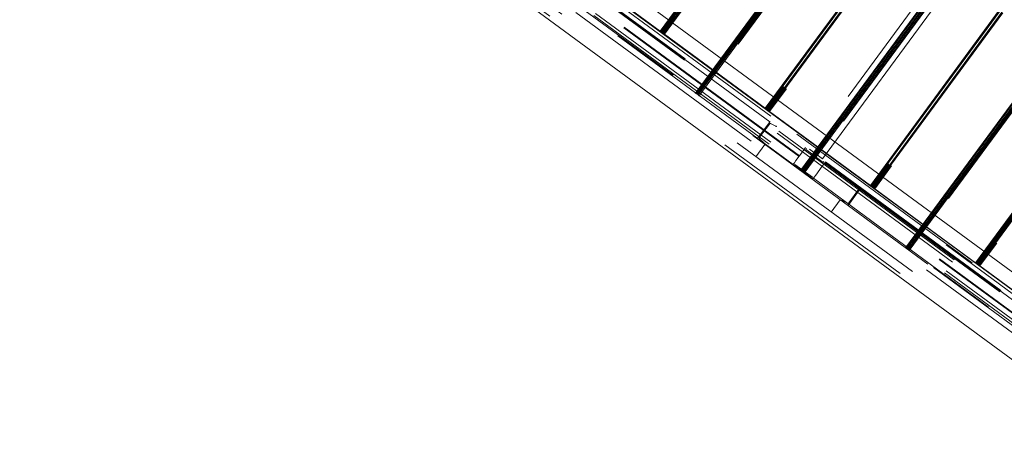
# Model space of a CAD drawing. Header units: metres. Extents: x 135583 to 135939, y 457896 to 458258.
# Tile 507 of 599: x 135670.48 to 135679.53, y 458143.86 to 458147.81. Entities that reach past the tile are written whole.
import ezdxf

# ---------------------------------------------------------------- set-up
doc = ezdxf.new("R2010")
doc.units = ezdxf.units.M
doc.linetypes.add('Hidden', pattern=[4, 2, -2])
doc.layers.add('NIEUWE INSTALLATIE', color=250, linetype='Continuous', lineweight=0)

msp = doc.modelspace()

# ---------------------------------------------------------------- linework, layer by layer
at = {"layer": 'NIEUWE INSTALLATIE', "linetype": 'Hidden'}
for p, q in [((135670.7723, 458151.4774), (135680.717, 458144.1712)), ((135670.7723, 458151.4774), (135680.717, 458144.1712)), ((135670.9981, 458151.4976), (135680.6688, 458144.3927)), ((135670.9981, 458151.4976), (135680.6688, 458144.3927)), ((135671.0129, 458151.5177), (135680.6836, 458144.4129)), ((135671.0129, 458151.5177), (135680.6836, 458144.4129)), ((135680.6003, 458144.4989), (135671.1013, 458151.4776)), ((135680.6003, 458144.4989), (135671.1013, 458151.4776)), ((135680.609, 458144.5496), (135671.1656, 458151.4874)), ((135680.609, 458144.5496), (135671.1656, 458151.4874)), ((135671.1782, 458151.4894), (135680.6071, 458144.5621)), ((135671.1782, 458151.4894), (135680.6071, 458144.5621)), ((135671.1782, 458151.4894), (135680.6071, 458144.5621)), ((135671.1782, 458151.4894), (135680.6071, 458144.5621)), ((135670.5172, 458151.3918), (135680.7076, 458143.9051)), ((135670.5172, 458151.3918), (135680.7076, 458143.9051)), ((135670.629, 458151.4089), (135680.6905, 458144.0169)), ((135670.629, 458151.4089), (135680.6905, 458144.0169)), ((135680.5948, 458144.292), (135670.9241, 458151.3968)), ((135680.5948, 458144.292), (135670.9241, 458151.3968)), ((135680.6096, 458144.3122), (135670.9389, 458151.417)), ((135680.6096, 458144.3122), (135670.9389, 458151.417)), ((135680.4295, 458144.3204), (135671.0006, 458151.2476)), ((135680.4295, 458144.3204), (135671.0006, 458151.2476)), ((135676.3679, 458147.7014), (135678.8901, 458151.1345)), ((135676.3679, 458147.7014), (135678.8901, 458151.1345)), ((135676.3759, 458147.6955), (135678.8981, 458151.1286)), ((135676.3759, 458147.6955), (135678.8981, 458151.1286)), ((135678.9062, 458151.1227), (135676.384, 458147.6896)), ((135678.9062, 458151.1227), (135676.384, 458147.6896)), ((135676.3921, 458147.6837), (135678.9143, 458151.1167)), ((135676.3921, 458147.6837), (135678.9143, 458151.1167)), ((135676.4001, 458147.6778), (135678.9223, 458151.1108)), ((135676.4001, 458147.6778), (135678.9223, 458151.1108)), ((135678.9303, 458151.1049), (135676.4081, 458147.6719)), ((135678.9303, 458151.1049), (135676.4081, 458147.6719)), ((135677.335, 458146.9909), (135679.8572, 458150.424)), ((135677.335, 458146.9909), (135679.8572, 458150.424)), ((135677.343, 458146.9851), (135679.8652, 458150.4181)), ((135677.343, 458146.9851), (135679.8652, 458150.4181)), ((135679.8733, 458150.4122), (135677.3511, 458146.9791)), ((135679.8733, 458150.4122), (135677.3511, 458146.9791)), ((135677.3591, 458146.9732), (135679.8814, 458150.4063)), ((135677.3591, 458146.9732), (135679.8814, 458150.4063)), ((135677.3672, 458146.9673), (135679.8894, 458150.4004)), ((135677.3672, 458146.9673), (135679.8894, 458150.4004)), ((135679.8974, 458150.3945), (135677.3752, 458146.9614)), ((135679.8974, 458150.3945), (135677.3752, 458146.9614)), ((135678.302, 458146.2805), (135680.8242, 458149.7135)), ((135678.302, 458146.2805), (135680.8242, 458149.7135)), ((135678.31, 458146.2746), (135680.8323, 458149.7077)), ((135678.31, 458146.2746), (135680.8323, 458149.7077)), ((135680.8404, 458149.7017), (135678.3181, 458146.2686)), ((135680.8404, 458149.7017), (135678.3181, 458146.2686)), ((135678.3262, 458146.2627), (135680.8484, 458149.6958)), ((135678.3262, 458146.2627), (135680.8484, 458149.6958)), ((135678.3342, 458146.2568), (135680.8565, 458149.6899)), ((135678.3342, 458146.2568), (135680.8565, 458149.6899)), ((135680.8645, 458149.684), (135678.3423, 458146.2509)), ((135680.8645, 458149.684), (135678.3423, 458146.2509)), ((135676.6916, 458147.1286), (135678.2309, 458149.2239)), ((135676.6916, 458147.1286), (135678.2309, 458149.2239)), ((135676.6984, 458147.1236), (135678.2378, 458149.2188)), ((135676.6984, 458147.1236), (135678.2378, 458149.2188)), ((135676.7077, 458147.1168), (135678.247, 458149.212)), ((135676.7077, 458147.1168), (135678.247, 458149.212)), ((135676.7157, 458147.1108), (135678.2551, 458149.2061)), ((135676.7157, 458147.1108), (135678.2551, 458149.2061)), ((135676.725, 458147.104), (135678.2644, 458149.1993)), ((135676.725, 458147.104), (135678.2644, 458149.1993)), ((135678.2712, 458149.1943), (135676.7319, 458147.099)), ((135678.2712, 458149.1943), (135676.7319, 458147.099)), ((135679.2691, 458145.57), (135681.7913, 458149.0031)), ((135679.2691, 458145.57), (135681.7913, 458149.0031)), ((135679.2771, 458145.5641), (135681.7993, 458148.9972)), ((135679.2771, 458145.5641), (135681.7993, 458148.9972)), ((135679.2852, 458145.5581), (135681.8074, 458148.9912)), ((135679.2852, 458145.5581), (135681.8074, 458148.9912)), ((135679.2933, 458145.5522), (135681.8155, 458148.9853)), ((135679.2933, 458145.5522), (135681.8155, 458148.9853)), ((135679.3013, 458145.5463), (135681.8235, 458148.9794)), ((135679.3013, 458145.5463), (135681.8235, 458148.9794)), ((135681.8315, 458148.9735), (135679.3093, 458145.5404)), ((135681.8315, 458148.9735), (135679.3093, 458145.5404)), ((135679.2807, 458148.7104), (135677.7413, 458146.6151)), ((135679.2807, 458148.7104), (135677.7413, 458146.6151)), ((135679.3382, 458148.6681), (135677.7989, 458146.5728)), ((135679.3382, 458148.6681), (135677.7989, 458146.5728)), ((135679.3382, 458148.6681), (135677.7989, 458146.5728)), ((135679.344, 458148.6639), (135677.8046, 458146.5686)), ((135679.344, 458148.6639), (135677.8046, 458146.5686)), ((135679.344, 458148.6639), (135677.8046, 458146.5686)), ((135677.6488, 458146.5529), (135674.9293, 458148.5509)), ((135677.6488, 458146.5529), (135674.9293, 458148.5509)), ((135677.6488, 458146.5529), (135674.9293, 458148.5509)), ((135674.9791, 458148.6187), (135677.6987, 458146.6207)), ((135674.9791, 458148.6187), (135677.6987, 458146.6207)), ((135674.9833, 458148.6244), (135677.7028, 458146.6264)), ((135674.9833, 458148.6244), (135677.7028, 458146.6264)), ((135674.9868, 458148.6292), (135677.7064, 458146.6312)), ((135674.9868, 458148.6292), (135677.7064, 458146.6312)), ((135677.8622, 458146.5263), (135679.4015, 458148.6216)), ((135677.8622, 458146.5263), (135679.4015, 458148.6216)), ((135677.5915, 458146.4749), (135674.872, 458148.4729)), ((135677.5915, 458146.4749), (135674.872, 458148.4729)), ((135674.8761, 458148.4785), (135677.5957, 458146.4805)), ((135674.8761, 458148.4785), (135677.5957, 458146.4805)), ((135677.6455, 458146.5484), (135674.926, 458148.5464)), ((135677.6455, 458146.5484), (135674.926, 458148.5464)), ((135677.6455, 458146.5484), (135674.926, 458148.5464)), ((135677.6586, 458146.4181), (135679.198, 458148.5134)), ((135677.6586, 458146.4181), (135679.198, 458148.5134)), ((135677.6655, 458146.4131), (135679.2048, 458148.5084)), ((135677.6655, 458146.4131), (135679.2048, 458148.5084)), ((135677.6747, 458146.4063), (135679.2141, 458148.5015)), ((135677.6747, 458146.4063), (135679.2141, 458148.5015)), ((135677.6828, 458146.4004), (135679.2222, 458148.4956)), ((135677.6828, 458146.4004), (135679.2222, 458148.4956)), ((135677.6921, 458146.3935), (135679.2314, 458148.4888)), ((135677.6921, 458146.3935), (135679.2314, 458148.4888)), ((135679.2383, 458148.4838), (135677.6989, 458146.3885)), ((135679.2383, 458148.4838), (135677.6989, 458146.3885)), ((135675.4411, 458148.3824), (135676.3679, 458147.7014)), ((135675.4411, 458148.3824), (135676.3679, 458147.7014)), ((135678.6257, 458145.7076), (135680.165, 458147.8029)), ((135678.6257, 458145.7076), (135680.165, 458147.8029)), ((135678.6325, 458145.7026), (135680.1719, 458147.7979)), ((135678.6325, 458145.7026), (135680.1719, 458147.7979)), ((135678.6418, 458145.6958), (135680.1812, 458147.7911)), ((135678.6418, 458145.6958), (135680.1812, 458147.7911)), ((135678.6499, 458145.6899), (135680.1892, 458147.7851)), ((135678.6499, 458145.6899), (135680.1892, 458147.7851)), ((135678.6592, 458145.6831), (135680.1985, 458147.7783)), ((135678.6592, 458145.6831), (135680.1985, 458147.7783)), ((135680.2053, 458147.7733), (135678.666, 458145.678)), ((135680.2053, 458147.7733), (135678.666, 458145.678)), ((135676.3759, 458147.6955), (135676.3679, 458147.7014)), ((135676.3759, 458147.6955), (135676.3679, 458147.7014)), ((135676.384, 458147.6896), (135676.3759, 458147.6955)), ((135676.384, 458147.6896), (135676.3759, 458147.6955)), ((135676.3921, 458147.6837), (135676.384, 458147.6896)), ((135676.3921, 458147.6837), (135676.384, 458147.6896)), ((135676.4001, 458147.6778), (135676.3921, 458147.6837)), ((135676.4001, 458147.6778), (135676.3921, 458147.6837)), ((135676.4081, 458147.6719), (135676.4001, 458147.6778)), ((135676.4081, 458147.6719), (135676.4001, 458147.6778)), ((135676.4081, 458147.6719), (135677.335, 458146.9909)), ((135676.4081, 458147.6719), (135677.335, 458146.9909)), ((135677.343, 458146.9851), (135677.335, 458146.9909)), ((135677.343, 458146.9851), (135677.335, 458146.9909)), ((135677.3511, 458146.9791), (135677.343, 458146.9851)), ((135677.3511, 458146.9791), (135677.343, 458146.9851)), ((135677.3591, 458146.9732), (135677.3511, 458146.9791)), ((135677.3591, 458146.9732), (135677.3511, 458146.9791)), ((135677.3672, 458146.9673), (135677.3591, 458146.9732)), ((135677.3672, 458146.9673), (135677.3591, 458146.9732)), ((135677.3752, 458146.9614), (135677.3672, 458146.9673)), ((135677.3752, 458146.9614), (135677.3672, 458146.9673)), ((135677.3752, 458146.9614), (135678.302, 458146.2805)), ((135677.3752, 458146.9614), (135678.302, 458146.2805)), ((135677.3801, 458146.8709), (135677.2617, 458146.7097)), ((135677.3801, 458146.8709), (135677.2617, 458146.7097)), ((135677.2831, 458146.7244), (135677.3725, 458146.8461)), ((135677.2831, 458146.7244), (135677.3725, 458146.8461)), ((135677.3886, 458146.8486), (135677.4322, 458146.8252)), ((135677.3886, 458146.8486), (135677.4322, 458146.8252)), ((135677.2495, 458146.545), (135677.3324, 458146.6578)), ((135677.2495, 458146.545), (135677.3324, 458146.6578)), ((135677.3209, 458146.6737), (135677.2855, 458146.7083)), ((135677.3209, 458146.6737), (135677.2855, 458146.7083)), ((135677.6768, 458146.5909), (135677.6176, 458146.5103)), ((135677.6768, 458146.5909), (135677.6176, 458146.5103)), ((135677.6919, 458146.6115), (135677.6768, 458146.591)), ((135677.6919, 458146.6115), (135677.6768, 458146.591)), ((135677.6987, 458146.6207), (135677.6919, 458146.6115)), ((135677.6987, 458146.6207), (135677.6919, 458146.6115)), ((135677.6978, 458146.6195), (135677.6987, 458146.6207)), ((135677.6978, 458146.6195), (135677.6987, 458146.6207)), ((135677.7028, 458146.6264), (135677.6987, 458146.6207)), ((135677.7028, 458146.6264), (135677.6987, 458146.6207)), ((135677.7064, 458146.6312), (135677.7028, 458146.6264)), ((135677.7064, 458146.6312), (135677.7028, 458146.6264)), ((135677.7028, 458146.6264), (135677.7046, 458146.6288)), ((135677.7028, 458146.6264), (135677.7046, 458146.6288)), ((135677.7136, 458146.6197), (135677.7077, 458146.6116)), ((135677.7136, 458146.6197), (135677.7077, 458146.6116)), ((135677.7077, 458146.6116), (135677.7712, 458146.565)), ((135677.7077, 458146.6116), (135677.7712, 458146.565)), ((135677.8622, 458146.5263), (135677.7413, 458146.6151)), ((135677.8622, 458146.5263), (135677.7413, 458146.6151)), ((135677.5915, 458146.4749), (135677.588, 458146.47)), ((135677.5915, 458146.4749), (135677.588, 458146.47)), ((135677.5898, 458146.4725), (135677.5915, 458146.4749)), ((135677.5898, 458146.4725), (135677.5915, 458146.4749)), ((135677.5957, 458146.4805), (135677.5915, 458146.4749)), ((135677.5957, 458146.4805), (135677.5915, 458146.4749)), ((135677.6025, 458146.4898), (135677.5957, 458146.4805)), ((135677.6025, 458146.4898), (135677.5957, 458146.4805)), ((135677.5957, 458146.4805), (135677.5965, 458146.4817)), ((135677.5957, 458146.4805), (135677.5965, 458146.4817)), ((135677.6071, 458146.4746), (135677.6012, 458146.4666)), ((135677.6071, 458146.4746), (135677.6012, 458146.4666)), ((135677.6175, 458146.5103), (135677.6025, 458146.4898)), ((135677.6175, 458146.5103), (135677.6025, 458146.4898)), ((135677.6705, 458146.428), (135677.6071, 458146.4746)), ((135677.6705, 458146.428), (135677.6071, 458146.4746)), ((135677.775, 458146.5398), (135677.6957, 458146.4318)), ((135677.775, 458146.5398), (135677.6957, 458146.4318)), ((135677.7009, 458146.428), (135677.7803, 458146.536)), ((135677.7009, 458146.428), (135677.7803, 458146.536)), ((135677.8054, 458146.5398), (135677.8689, 458146.4932)), ((135677.8054, 458146.5398), (135677.8689, 458146.4932)), ((135677.8584, 458146.4575), (135677.8735, 458146.478)), ((135677.8584, 458146.4575), (135677.8735, 458146.478)), ((135677.8689, 458146.4932), (135677.8748, 458146.5013)), ((135677.8689, 458146.4932), (135677.8748, 458146.5013)), ((135677.8735, 458146.478), (135677.8803, 458146.4873)), ((135677.8735, 458146.478), (135677.8803, 458146.4873)), ((135677.8803, 458146.4873), (135677.8794, 458146.4861)), ((135677.8803, 458146.4873), (135677.8794, 458146.4861)), ((135677.8803, 458146.4873), (135677.8845, 458146.4929)), ((135677.8803, 458146.4873), (135677.8845, 458146.4929)), ((135677.8803, 458146.4873), (135680.5999, 458144.4893)), ((135677.8803, 458146.4873), (135680.5999, 458144.4893)), ((135677.8845, 458146.4929), (135677.888, 458146.4978)), ((135677.8845, 458146.4929), (135677.888, 458146.4978)), ((135677.8862, 458146.4953), (135677.8845, 458146.4929)), ((135677.8862, 458146.4953), (135677.8845, 458146.4929)), ((135677.8845, 458146.4929), (135680.604, 458144.4949)), ((135677.8845, 458146.4929), (135680.604, 458144.4949)), ((135677.888, 458146.4978), (135680.6076, 458144.4998)), ((135677.888, 458146.4978), (135680.6076, 458144.4998)), ((135677.6012, 458146.4666), (135677.7623, 458146.3481)), ((135677.6012, 458146.4666), (135677.7623, 458146.3481)), ((135677.7682, 458146.3562), (135677.7048, 458146.4028)), ((135677.7682, 458146.3562), (135677.7048, 458146.4028)), ((135677.7841, 458146.3563), (135677.7992, 458146.3768)), ((135677.7841, 458146.3563), (135677.7992, 458146.3768)), ((135677.7992, 458146.3769), (135677.8584, 458146.4575)), ((135677.7992, 458146.3769), (135677.8584, 458146.4575)), ((135680.5467, 458144.4169), (135677.8272, 458146.4149)), ((135680.5467, 458144.4169), (135677.8272, 458146.4149)), ((135680.55, 458144.4214), (135677.8305, 458146.4194)), ((135680.55, 458144.4214), (135677.8305, 458146.4194)), ((135677.7623, 458146.3481), (135677.7682, 458146.3562)), ((135677.7623, 458146.3481), (135677.7682, 458146.3562)), ((135677.7696, 458146.3366), (135677.7732, 458146.3414)), ((135677.7696, 458146.3366), (135677.7732, 458146.3414)), ((135677.7732, 458146.3414), (135677.7714, 458146.339)), ((135677.7732, 458146.3414), (135677.7714, 458146.339)), ((135677.7732, 458146.3414), (135677.7773, 458146.3471)), ((135677.7732, 458146.3414), (135677.7773, 458146.3471)), ((135680.4927, 458144.3434), (135677.7732, 458146.3414)), ((135680.4927, 458144.3434), (135677.7732, 458146.3414)), ((135677.7773, 458146.3471), (135677.7841, 458146.3563)), ((135677.7773, 458146.3471), (135677.7841, 458146.3563)), ((135677.7782, 458146.3483), (135677.7773, 458146.3471)), ((135677.7782, 458146.3483), (135677.7773, 458146.3471)), ((135677.7773, 458146.3471), (135680.4968, 458144.3491)), ((135677.7773, 458146.3471), (135680.4968, 458144.3491)), ((135678.1551, 458146.2941), (135678.1904, 458146.2595)), ((135678.1551, 458146.2941), (135678.1904, 458146.2595)), ((135678.0958, 458146.0969), (135678.2142, 458146.2581)), ((135678.0958, 458146.0969), (135678.2142, 458146.2581)), ((135678.1929, 458146.2434), (135678.1035, 458146.1217)), ((135678.1929, 458146.2434), (135678.1035, 458146.1217)), ((135678.31, 458146.2746), (135678.3021, 458146.2804)), ((135678.31, 458146.2746), (135678.3021, 458146.2804)), ((135678.3181, 458146.2686), (135678.31, 458146.2746)), ((135678.3181, 458146.2686), (135678.31, 458146.2746)), ((135678.3262, 458146.2627), (135678.3181, 458146.2686)), ((135678.3262, 458146.2627), (135678.3181, 458146.2686)), ((135678.3342, 458146.2568), (135678.3262, 458146.2627)), ((135678.3342, 458146.2568), (135678.3262, 458146.2627)), ((135678.3422, 458146.2509), (135678.3342, 458146.2568)), ((135678.3422, 458146.2509), (135678.3342, 458146.2568)), ((135678.3423, 458146.2509), (135679.2691, 458145.57)), ((135678.3423, 458146.2509), (135679.2691, 458145.57)), ((135678.0251, 458146.1488), (135677.9423, 458146.036)), ((135678.0251, 458146.1488), (135677.9423, 458146.036)), ((135678.0874, 458146.1192), (135678.0438, 458146.1426)), ((135678.0874, 458146.1192), (135678.0438, 458146.1426)), ((135679.2771, 458145.5641), (135679.2691, 458145.57)), ((135679.2771, 458145.5641), (135679.2691, 458145.57)), ((135679.2852, 458145.5581), (135679.2771, 458145.5641)), ((135679.2852, 458145.5581), (135679.2771, 458145.5641)), ((135679.2933, 458145.5522), (135679.2852, 458145.5581)), ((135679.2933, 458145.5522), (135679.2852, 458145.5581)), ((135679.3013, 458145.5463), (135679.2933, 458145.5522)), ((135679.3013, 458145.5463), (135679.2933, 458145.5522)), ((135679.3093, 458145.5404), (135679.3013, 458145.5463)), ((135679.3093, 458145.5404), (135679.3013, 458145.5463)), ((135679.3093, 458145.5404), (135680.2362, 458144.8595)), ((135679.3093, 458145.5404), (135680.2362, 458144.8595))]:
    msp.add_line(p, q, dxfattribs=at)
at = {"layer": 'NIEUWE INSTALLATIE'}
for p, q in [((135680.6037, 458144.5845), (135671.2006, 458151.4928)), ((135680.575, 458144.7718), (135671.3879, 458151.5214)), ((135680.575, 458144.7718), (135671.3879, 458151.5214)), ((135680.714, 458143.8632), (135670.4793, 458151.3825))]:
    msp.add_line(p, q, dxfattribs=at)
at = {"layer": 'NIEUWE INSTALLATIE', "linetype": 'Hidden'}
msp.add_arc((135678.1586, 458146.299), 0.006, 143.696, 233.696, dxfattribs=at)
msp.add_arc((135678.1586, 458146.299), 0.006, 143.696, 233.696, dxfattribs=at)
for centre, major_axis, start_param, end_param in [((135677.3818, 458146.8393), (0.0115, 0.0009), 0.861285, 2.432081), ((135677.3818, 458146.8393), (0.0115, 0.0009), 0.861285, 2.432081), ((135677.4358, 458146.83), (0.00255, 0.00543), 2.94727, 4.518066), ((135677.4358, 458146.83), (0.00255, 0.00543), 2.94727, 4.518066), ((135677.2924, 458146.7176), (0.0018, 0.0114), 1.093109, 2.663905), ((135677.2924, 458146.7176), (0.0018, 0.0114), 1.093109, 2.663905), ((135677.3173, 458146.6689), (-0.006, 0.00014), 2.530779, 4.101576), ((135677.3173, 458146.6689), (-0.006, 0.00014), 2.530779, 4.101576), ((135677.7605, 458146.5505), (-0.0154, -0.0093), 1.963495, 3.534292), ((135677.7605, 458146.5505), (-0.0154, -0.0093), 1.963495, 3.534292), ((135677.7948, 458146.5253), (-0.0043, -0.0175), 2.748894, 4.31969), ((135677.7948, 458146.5253), (-0.0043, -0.0175), 2.748894, 4.31969), ((135677.6812, 458146.4425), (-0.0128, -0.0126), 0.160875, 1.731672), ((135677.6812, 458146.4425), (-0.0128, -0.0126), 0.160875, 1.731672), ((135677.7154, 458146.4173), (-0.0179, 0.0014), 5.729611, 7.300407), ((135677.7154, 458146.4173), (-0.0179, 0.0014), 5.729611, 7.300407), ((135678.1836, 458146.2502), (0.006, 0.00981), 4.627401, 6.198197), ((135678.1836, 458146.2502), (0.006, 0.00981), 4.627401, 6.198197), ((135678.0402, 458146.1378), (-0.00271, 0.00535), 5.180975, 6.751771), ((135678.0402, 458146.1378), (-0.00271, 0.00535), 5.180975, 6.751771), ((135678.0942, 458146.1285), (0.0036, 0.0109), 2.82478, 4.395577), ((135678.0942, 458146.1285), (0.0036, 0.0109), 2.82478, 4.395577)]:
    msp.add_ellipse(centre, major_axis=major_axis, ratio=1, start_param=start_param, end_param=end_param, dxfattribs=at)

doc.saveas('drawing.dxf')
